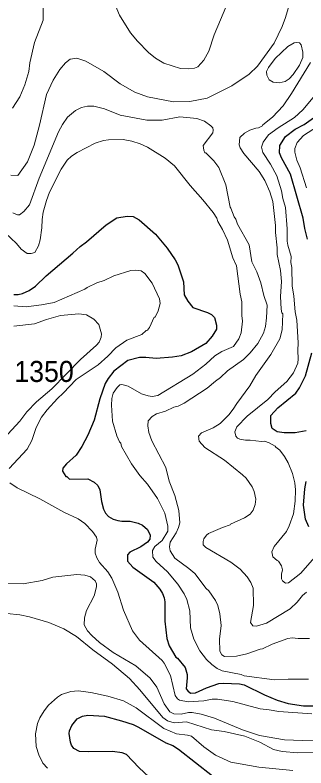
# Model space of a CAD drawing. Extents: x 598.3 to 623.2, y 6902.2 to 6930.1.
# Drawn here: x 607.945 to 609.053, y 6918.158 to 6921.021 of the extents above; entities that cross this region are included whole.
import ezdxf

# ---------------------------------------------------------------- set-up
doc = ezdxf.new("R2010")
doc.units = 0
doc.header["$LTSCALE"] = 0.032
doc.layers.add('1', color=7, linetype='Continuous', lineweight=25)
doc.layers.add('2', color=7, linetype='Continuous', lineweight=13)
doc.layers.add('21', color=7, linetype='Continuous')

msp = doc.modelspace()

# ---------------------------------------------------------------- linework, layer by layer
at = {"layer": '1'}
for points in [[(609.0583, 6920.1684), (609.0486, 6920.2089), (609.0423, 6920.2486), (608.9943, 6920.4164), (608.9595, 6920.4779), (608.9518, 6920.4964), (608.953, 6920.5253), (608.9753, 6920.5596), (609.0117, 6920.5871), (609.0457, 6920.6049), (609.0816, 6920.6303)], [(607.941, 6919.958), (607.9576, 6919.958), (607.9739, 6919.962), (607.9998, 6919.973), (608.0233, 6919.9905), (608.0635, 6920.0291), (608.1657, 6920.1151), (608.1935, 6920.1412), (608.2178, 6920.1582), (608.2916, 6920.2235), (608.3325, 6920.2494), (608.3723, 6920.2558), (608.3945, 6920.255), (608.4178, 6920.2422), (608.4805, 6920.1876), (608.5245, 6920.135), (608.555, 6920.0896), (608.5644, 6920.0716), (608.5864, 6920.0065), (608.5889, 6919.9574), (608.6028, 6919.9334), (608.6225, 6919.9083), (608.6782, 6919.8898), (608.6925, 6919.8818), (608.7049, 6919.8708), (608.7127, 6919.8414), (608.7119, 6919.8271), (608.6957, 6919.8003), (608.6712, 6919.7716), (608.6174, 6919.74), (608.5774, 6919.7257), (608.545, 6919.7202), (608.4825, 6919.7152), (608.4434, 6919.7192), (608.4185, 6919.7191), (608.3741, 6919.7072), (608.3213, 6919.6668), (608.3, 6919.6393), (608.2885, 6919.6201), (608.2683, 6919.5613), (608.2471, 6919.4801), (608.222, 6919.4235), (608.1997, 6919.3803), (608.1786, 6919.3478), (608.1413, 6919.3144), (608.1275, 6919.2973)], [(609.0538, 6919.4399), (609.0117, 6919.4318), (608.9702, 6919.4326), (608.9435, 6919.4357), (608.9242, 6919.4486), (608.9189, 6919.4683), (608.9192, 6919.4981), (608.9456, 6919.5277), (609.0136, 6919.5837), (609.0278, 6919.6037), (609.0507, 6919.6494), (609.0753, 6919.7361)], [(608.1275, 6919.2973), (608.1258, 6919.2867), (608.1385, 6919.2663), (608.1422, 6919.2656), (608.1529, 6919.2564), (608.223, 6919.2577), (608.2469, 6919.245), (608.2604, 6919.2322), (608.2683, 6919.2161), (608.274, 6919.1708), (608.2826, 6919.1426), (608.2903, 6919.1272), (608.3008, 6919.1146), (608.3184, 6919.1043), (608.336, 6919.0983), (608.3522, 6919.0959), (608.3835, 6919.0958), (608.4144, 6919.0889), (608.4299, 6919.0814), (608.4499, 6919.0653), (608.46, 6919.0435), (608.4582, 6919.0282), (608.4491, 6919.0169), (608.4246, 6918.9989), (608.3825, 6918.9784), (608.3736, 6918.9678), (608.3728, 6918.9447), (608.3935, 6918.922), (608.4734, 6918.864), (608.4967, 6918.8382), (608.507, 6918.8215), (608.5128, 6918.8049), (608.5151, 6918.7893), (608.5152, 6918.7156), (608.5235, 6918.6502), (608.532, 6918.6229), (608.5572, 6918.5796), (608.5633, 6918.5756), (608.5929, 6918.5402), (608.6001, 6918.5138), (608.6009, 6918.5004), (608.5962, 6918.4592), (608.6027, 6918.4509), (608.6135, 6918.4427), (608.6319, 6918.4434), (608.6746, 6918.4628), (608.7216, 6918.479), (608.7391, 6918.4806), (608.7997, 6918.4784), (608.8174, 6918.474), (608.8949, 6918.4355), (608.9435, 6918.4163), (608.9849, 6918.4031), (609.0433, 6918.3942), (609.0904, 6918.3948)], [(609.0639, 6919.075), (609.0508, 6919.1042), (609.0438, 6919.1575), (609.0486, 6919.2197), (609.0535, 6919.2472)], [(608.4557, 6918.1234), (608.416, 6918.1597), (608.3694, 6918.2094), (608.3534, 6918.2153), (608.3159, 6918.2207), (608.2262, 6918.2191), (608.1904, 6918.2206), (608.1694, 6918.2324), (608.16, 6918.244), (608.1559, 6918.2558), (608.1511, 6918.2896), (608.1528, 6918.2992), (608.1613, 6918.3193), (608.1819, 6918.3447), (608.2022, 6918.3552), (608.2227, 6918.3584), (608.2861, 6918.3551), (608.3506, 6918.3377), (608.3944, 6918.323), (608.4159, 6918.3129), (608.5199, 6918.2537), (608.5454, 6918.2433), (608.5669, 6918.23), (608.6974, 6918.1281)]]:
    msp.add_lwpolyline(points, dxfattribs=at)
at = {"layer": '2'}
for points in [[(609.0079, 6921.1234), (608.9747, 6921.0113), (608.962, 6920.9779), (608.9319, 6920.9145), (608.8679, 6920.8263), (608.8365, 6920.7958), (608.7705, 6920.7514), (608.6769, 6920.7045), (608.6102, 6920.6922), (608.5479, 6920.6906), (608.4494, 6920.71), (608.4008, 6920.7271), (608.3461, 6920.7599), (608.2829, 6920.8062), (608.2152, 6920.845), (608.181, 6920.8572), (608.1554, 6920.8526), (608.1375, 6920.839), (608.1157, 6920.8133), (608.0909, 6920.7737), (608.065, 6920.7186), (608.0384, 6920.6021), (608.0177, 6920.5256), (607.9923, 6920.4631), (607.9555, 6920.4113), (607.9297, 6920.4121)], [(608.0513, 6921.0996), (608.0528, 6921.0016), (608.0198, 6920.9167), (608.002, 6920.8386), (607.9979, 6920.8063), (607.9831, 6920.7555), (607.9634, 6920.7097), (607.9355, 6920.6668)], [(608.7037, 6920.9453), (608.6833, 6920.8834), (608.6637, 6920.8495), (608.6412, 6920.8246), (608.6284, 6920.8195), (608.6041, 6920.8159), (608.5753, 6920.8183), (608.5117, 6920.8375), (608.4796, 6920.8568), (608.4536, 6920.8783), (608.4109, 6920.921), (608.3852, 6920.9539), (608.3432, 6921.0207), (608.3169, 6921.0845)], [(608.7619, 6921.0845), (608.7037, 6920.9453)], [(609.0549, 6918.8261), (609.0391, 6918.8134), (609.0187, 6918.7882), (608.9928, 6918.7629), (608.9024, 6918.7082), (608.8647, 6918.6969), (608.8498, 6918.6984), (608.8415, 6918.7105), (608.8527, 6918.7756), (608.8523, 6918.842), (608.8429, 6918.863), (608.8292, 6918.8846), (608.8021, 6918.9142), (608.7661, 6918.94), (608.671, 6918.9958), (608.662, 6919.007), (608.661, 6919.0194), (608.6635, 6919.0295), (608.674, 6919.0434), (608.6821, 6919.0493), (608.7347, 6919.0724), (608.7636, 6919.0819), (608.7655, 6919.0845), (608.8182, 6919.1085), (608.84, 6919.1235), (608.8521, 6919.1382), (608.8592, 6919.1596), (608.8617, 6919.1797), (608.8554, 6919.2092), (608.8483, 6919.2271), (608.8247, 6919.2598), (608.8117, 6919.2728), (608.7432, 6919.3283), (608.6682, 6919.3759), (608.6462, 6919.4), (608.6442, 6919.4199), (608.6554, 6919.4322), (608.6995, 6919.4514), (608.7262, 6919.4681), (608.7586, 6919.5003), (608.7762, 6919.5219), (608.7895, 6919.5433), (608.8391, 6919.6105), (608.8615, 6919.6501), (608.9195, 6919.7297), (608.9529, 6919.7891), (608.962, 6919.8234), (608.9644, 6919.8849), (608.9613, 6919.8886), (608.958, 6919.9025), (608.9556, 6919.9512), (608.9595, 6920.0071), (608.9556, 6920.05), (608.9428, 6920.11), (608.9434, 6920.1355), (608.9365, 6920.1937), (608.9369, 6920.2208), (608.9263, 6920.3115), (608.9146, 6920.3488), (608.8963, 6920.3921), (608.8747, 6920.4256), (608.8164, 6920.4944), (608.8016, 6920.5155), (608.7986, 6920.5276), (608.8011, 6920.5552), (608.8185, 6920.5713), (608.8392, 6920.5826), (608.8624, 6920.5909), (608.872, 6920.5917), (608.8868, 6920.5993), (608.8884, 6920.603), (608.9254, 6920.6321), (608.9657, 6920.676), (608.9976, 6920.7222), (609.0698, 6920.8406)], [(608.9628, 6918.911), (608.9596, 6918.9264), (608.9484, 6918.9449), (608.9433, 6918.9462), (608.926, 6918.9609), (608.9232, 6918.9804), (608.9313, 6918.9995), (608.9781, 6919.0576), (608.9891, 6919.0782), (609.0049, 6919.1242), (609.0114, 6919.1725), (609.013, 6919.2154), (609.0098, 6919.2418), (609.0017, 6919.2778), (608.9854, 6919.3187), (608.9711, 6919.3425), (608.953, 6919.3663), (608.9375, 6919.3772), (608.9355, 6919.3813), (608.9129, 6919.3944), (608.8954, 6919.4001), (608.8829, 6919.3995), (608.8404, 6919.405), (608.8227, 6919.4043), (608.8007, 6919.4079), (608.7919, 6919.4125), (608.7851, 6919.4201), (608.7816, 6919.4358), (608.7892, 6919.4546), (608.8286, 6919.4951), (608.9072, 6919.559), (608.9349, 6919.5884), (608.9792, 6919.627), (609.0048, 6919.6606), (609.0211, 6919.6974), (609.0235, 6919.7135), (609.0212, 6919.7449), (609.0227, 6919.774), (609.0178, 6919.8611), (609.0115, 6919.8927), (609.0065, 6919.9517), (609.0001, 6919.9914), (608.9984, 6920.0615), (608.9953, 6920.0801), (608.996, 6920.1033), (608.9839, 6920.1455), (608.9815, 6920.1614), (608.9814, 6920.2075), (608.9742, 6920.2893), (608.9645, 6920.3236), (608.9596, 6920.3528), (608.9418, 6920.4094), (608.9175, 6920.4533), (608.8885, 6920.4985), (608.8836, 6920.5184), (608.8898, 6920.5373), (608.9106, 6920.5654), (608.9464, 6920.5916), (609.0092, 6920.6308), (609.0409, 6920.661), (609.0796, 6920.7077)], [(607.9365, 6920.269), (607.9543, 6920.2616), (607.9622, 6920.2616), (607.9792, 6920.2736), (608.0005, 6920.2992), (608.0377, 6920.4002), (608.1107, 6920.577), (608.1265, 6920.6053), (608.1456, 6920.6326), (608.1755, 6920.6583), (608.1978, 6920.6694), (608.2216, 6920.6744), (608.2459, 6920.6743), (608.2859, 6920.6639), (608.345, 6920.6397), (608.4475, 6920.621), (608.505, 6920.621), (608.572, 6920.6339), (608.6372, 6920.6274), (608.6661, 6920.6171), (608.6906, 6920.6), (608.6977, 6920.5918), (608.6998, 6920.5835), (608.6982, 6920.5734), (608.6618, 6920.5244), (608.6634, 6920.507), (608.6682, 6920.4973), (608.6712, 6920.497), (608.702, 6920.4672), (608.7211, 6920.4415), (608.7475, 6920.3756), (608.7638, 6920.2899), (608.7669, 6920.2872), (608.7796, 6920.2531), (608.7856, 6920.2451), (608.7915, 6920.2262), (608.8366, 6920.1471), (608.846, 6920.0819), (608.866, 6920.0445), (608.8803, 6920.0031), (608.8917, 6919.9545), (608.9045, 6919.9175), (608.9029, 6919.87), (608.8988, 6919.8365), (608.8914, 6919.8117), (608.87, 6919.7722), (608.8404, 6919.7367), (608.8152, 6919.7114), (608.7545, 6919.6677), (608.7277, 6919.6427), (608.7078, 6919.6292), (608.676, 6919.6024), (608.5891, 6919.5456), (608.5665, 6919.5331), (608.55, 6919.5297), (608.5179, 6919.5152), (608.4837, 6919.504), (608.4667, 6919.4949), (608.4527, 6919.4774), (608.4505, 6919.4584), (608.4552, 6919.4334), (608.4656, 6919.4015), (608.5193, 6919.3004), (608.5314, 6919.2486), (608.5541, 6919.1936), (608.5687, 6919.1366), (608.5725, 6919.0897), (608.5674, 6919.0717), (608.5583, 6919.0519), (608.5362, 6919.0171), (608.533, 6918.9991), (608.5355, 6918.9831), (608.5536, 6918.9555), (608.607, 6918.9165), (608.6292, 6918.8976), (608.6724, 6918.8406), (608.6829, 6918.8309), (608.7085, 6918.7949), (608.7175, 6918.7761), (608.7248, 6918.7437), (608.7305, 6918.7), (608.7233, 6918.6476), (608.7242, 6918.6022), (608.7322, 6918.5885), (608.7429, 6918.5819), (608.7887, 6918.5825), (608.8271, 6918.5916), (608.8786, 6918.6093), (608.8876, 6918.6105), (608.9235, 6918.6284), (608.9842, 6918.6507)], [(609.1187, 6920.6116), (609.0434, 6920.5623), (609.0194, 6920.5365), (609.0098, 6920.514), (609.0107, 6920.5), (609.0179, 6920.4693), (609.0312, 6920.4395), (609.055, 6920.3633)], [(608.7976, 6919.7894), (608.8066, 6919.8123), (608.8106, 6919.8564), (608.8083, 6919.8785), (608.809, 6919.9307), (608.8025, 6919.9601), (608.788, 6920.0678), (608.7747, 6920.0982), (608.7538, 6920.1655), (608.7344, 6920.2059), (608.7172, 6920.2354), (608.7134, 6920.248), (608.6999, 6920.2702), (608.6605, 6920.3185), (608.6117, 6920.3729), (608.552, 6920.4474), (608.517, 6920.4769), (608.4499, 6920.518), (608.4211, 6920.5316), (608.3897, 6920.5415), (608.3563, 6920.548), (608.3005, 6920.5464), (608.2815, 6920.5433), (608.2499, 6920.5332), (608.1815, 6920.4981), (608.1601, 6920.4838), (608.1436, 6920.4687), (608.1212, 6920.4345), (608.0764, 6920.3477), (608.0646, 6920.3157), (608.0529, 6920.2718), (608.0482, 6920.2435), (608.0473, 6920.2119), (608.0415, 6920.1662), (608.0349, 6920.1435), (608.0206, 6920.1184), (608.0062, 6920.1145), (607.9917, 6920.1138), (607.9686, 6920.1305), (607.9505, 6920.1527), (607.9078, 6920.1929)], [(607.9228, 6919.2968), (607.9917, 6919.3707), (608.0096, 6919.4035), (608.0253, 6919.4526), (608.0463, 6919.4915), (608.0671, 6919.5196), (608.1074, 6919.5631), (608.1292, 6919.5825), (608.1776, 6919.6345), (608.2614, 6919.6905), (608.2992, 6919.7242), (608.3287, 6919.7559), (608.3708, 6919.7842), (608.4274, 6919.8068), (608.4446, 6919.8208), (608.4497, 6919.8222), (608.4577, 6919.8334), (608.4754, 6919.8717), (608.4781, 6919.8726), (608.4898, 6919.8959), (608.4973, 6919.9242), (608.4958, 6919.9415), (608.4678, 6920.0019), (608.439, 6920.0381), (608.4252, 6920.0477), (608.4049, 6920.0502), (608.3863, 6920.0494), (608.3217, 6920.0299), (608.2848, 6920.0114), (608.2561, 6920.0024), (608.2194, 6919.9849), (608.2114, 6919.9789), (608.0937, 6919.928), (608.0455, 6919.9191), (607.9872, 6919.9119), (607.9405, 6919.9149)], [(607.941, 6919.8374), (608.0191, 6919.8464), (608.0646, 6919.8633), (608.118, 6919.8779), (608.188, 6919.8843), (608.2171, 6919.8808), (608.2448, 6919.8647), (608.2641, 6919.8438), (608.274, 6919.8084), (608.273, 6919.7962), (608.2653, 6919.7771), (608.256, 6919.7659), (608.194, 6919.7112), (608.0855, 6919.5995), (608.0271, 6919.5507), (607.9906, 6919.5127), (607.9637, 6919.4769), (607.9031, 6919.4108)], [(609.0619, 6918.4952), (608.9845, 6918.496), (608.9331, 6918.4936), (608.817, 6918.5086), (608.8056, 6918.5139), (608.734, 6918.5268), (608.715, 6918.5366), (608.694, 6918.5518), (608.674, 6918.5702), (608.6492, 6918.6034), (608.6255, 6918.6476), (608.6132, 6918.6914), (608.6104, 6918.7551), (608.5986, 6918.7985), (608.5895, 6918.8201), (608.5646, 6918.8565), (608.5262, 6918.9035), (608.4825, 6918.9432), (608.4699, 6918.9594), (608.4691, 6918.9854), (608.4776, 6919.0006), (608.505, 6919.0235), (608.5273, 6919.0582), (608.5273, 6919.0775), (608.516, 6919.1272), (608.4878, 6919.1822), (608.449, 6919.2373), (608.4203, 6919.2702), (608.3891, 6919.315), (608.3501, 6919.3802), (608.3479, 6919.3931), (608.3432, 6919.3985), (608.3327, 6919.4214), (608.3169, 6919.4769), (608.3121, 6919.5377), (608.3133, 6919.5622), (608.3186, 6919.5826), (608.3346, 6919.605), (608.3445, 6919.6148), (608.3514, 6919.6166), (608.3759, 6919.6094), (608.4267, 6919.5805), (608.4524, 6919.5724), (608.4675, 6919.5703), (608.4891, 6919.5737), (608.6215, 6919.6548), (608.6716, 6919.6934), (608.7054, 6919.7248), (608.7327, 6919.7417), (608.777, 6919.761), (608.7976, 6919.7894)], [(609.0753, 6918.3641), (608.9497, 6918.3722), (608.9124, 6918.3795), (608.8779, 6918.3832), (608.7748, 6918.4111), (608.7154, 6918.4199), (608.6955, 6918.4199), (608.6633, 6918.4135), (608.6038, 6918.4093), (608.5711, 6918.4156), (608.5637, 6918.421), (608.5549, 6918.4332), (608.5367, 6918.5098), (608.5131, 6918.5562), (608.5051, 6918.566), (608.4194, 6918.6443), (608.3928, 6918.6792), (608.3581, 6918.7585), (608.3363, 6918.8261), (608.3135, 6918.88), (608.2988, 6918.9033), (608.2668, 6918.9386), (608.2567, 6918.9564), (608.2505, 6918.975), (608.2504, 6918.9894), (608.2577, 6919.0238), (608.2552, 6919.036), (608.2401, 6919.0567), (608.2105, 6919.0881), (608.1855, 6919.1049), (608.1316, 6919.1305), (608.0403, 6919.1807), (607.9529, 6919.2228), (607.9252, 6919.2417)], [(609.0845, 6918.9579), (609.0331, 6918.8983), (608.9862, 6918.8623), (608.9742, 6918.8602), (608.9632, 6918.8695), (608.9597, 6918.8776), (608.9596, 6918.8946), (608.9628, 6918.911)], [(607.8852, 6918.8612), (607.9759, 6918.8578), (608.0488, 6918.8706), (608.0896, 6918.8836), (608.1812, 6918.8934), (608.2114, 6918.8911), (608.2327, 6918.8853), (608.2503, 6918.8701), (608.2553, 6918.8583), (608.2553, 6918.8471), (608.2462, 6918.8127), (608.2179, 6918.7561), (608.2093, 6918.7294), (608.2084, 6918.7017), (608.2208, 6918.6795), (608.2371, 6918.661), (608.2665, 6918.6352), (608.3193, 6918.5971), (608.4057, 6918.5463), (608.4601, 6918.4991), (608.4851, 6918.4655), (608.5135, 6918.4021)], [(607.9146, 6918.7459), (607.9637, 6918.7405), (608.001, 6918.7332), (608.0738, 6918.7106), (608.1309, 6918.6869), (608.1797, 6918.6575), (608.2415, 6918.6071), (608.3166, 6918.552), (608.3806, 6918.4978), (608.4208, 6918.4544), (608.5084, 6918.3499), (608.5257, 6918.3373), (608.5507, 6918.3301), (608.5985, 6918.3333), (608.6934, 6918.3031), (608.7413, 6918.2968), (608.8202, 6918.2791), (608.8773, 6918.2554), (608.9291, 6918.2287), (608.9617, 6918.2204), (609.0222, 6918.2152), (609.0869, 6918.2176)], [(608.9842, 6918.6507), (608.9996, 6918.653), (609.0234, 6918.6499), (609.0657, 6918.6507)], [(608.0691, 6918.1575), (608.0517, 6918.1764), (608.0359, 6918.2078), (608.0259, 6918.2401), (608.0231, 6918.2877), (608.0313, 6918.327), (608.0399, 6918.3485), (608.0563, 6918.3756), (608.073, 6918.397), (608.1068, 6918.4277), (608.1226, 6918.4377), (608.1577, 6918.4489), (608.1851, 6918.4515), (608.2341, 6918.4451), (608.2988, 6918.4313), (608.358, 6918.413), (608.4065, 6918.3861), (608.5122, 6918.3081), (608.5599, 6918.2883), (608.6013, 6918.2832), (608.6169, 6918.2783), (608.6639, 6918.2382), (608.7086, 6918.2062), (608.7663, 6918.1801), (608.8732, 6918.1607), (609.0028, 6918.1488)], [(608.5135, 6918.4021), (608.5349, 6918.3713), (608.5492, 6918.3636), (608.5777, 6918.3627), (608.605, 6918.3689), (608.6189, 6918.369), (608.6539, 6918.3624), (608.7044, 6918.3474), (608.8109, 6918.3024), (608.876, 6918.281), (608.9707, 6918.2654), (609.0389, 6918.262), (609.0957, 6918.2638)]]:
    msp.add_lwpolyline(points, dxfattribs=at)
msp.add_lwpolyline([(608.9126, 6920.7741), (608.9031, 6920.7928), (608.903, 6920.8068), (608.9096, 6920.821), (608.9351, 6920.8553), (608.9837, 6920.9009), (609.0082, 6920.9157), (609.0149, 6920.9171), (609.0282, 6920.9148), (609.034, 6920.908), (609.0412, 6920.8797), (609.0405, 6920.8598), (609.0281, 6920.8303), (609.0041, 6920.7949), (608.9893, 6920.7786), (608.973, 6920.7681), (608.9508, 6920.7634), (608.9275, 6920.7651)], close=True, dxfattribs=at)

# ---------------------------------------------------------------- texts
at = {"layer": '21', "width": 0.95}
msp.add_text('1350', height=0.08, dxfattribs=at).set_placement((607.9427, 6919.6257))

doc.saveas('drawing.dxf')
